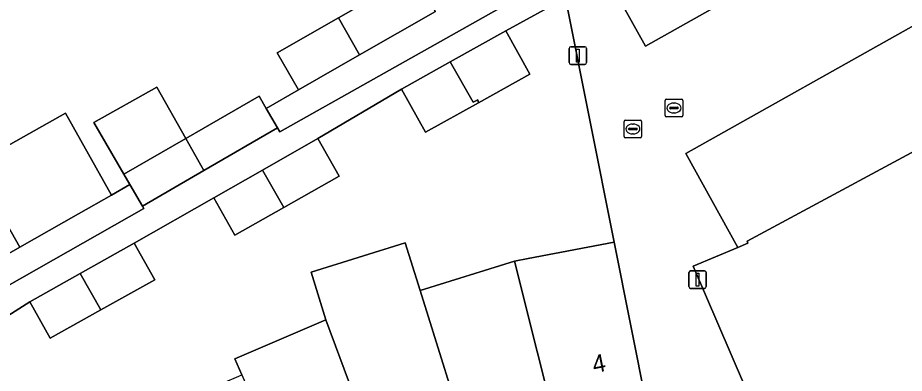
# Model space of a CAD drawing. Extents: x 160377 to 161131, y 383938 to 384853.
# Drawn here: x 160925.4 to 160975.8, y 384358.6 to 384378.8 of the extents above; entities that cross this region are included whole.
import ezdxf

# ---------------------------------------------------------------- set-up
doc = ezdxf.new("R2010")
doc.units = 0
for name, color, linetype in [('IMGEO_Erf', 7, 'Continuous'), ('IMGEO_Kolk', 7, 'Continuous'), ('IMGEO_Lichtmast', 7, 'Continuous'), ('IMGEO_Muur', 7, 'Continuous'), ('IMGEO_Pand', 7, 'Continuous'), ('IMGEO_Pand_nummerreeks', 7, 'Continuous'), ('IMGEO_Parkeervlak_open', 7, 'Continuous'), ('IMGEO_Rioolput', 7, 'Continuous'), ('IMGEO_Voetpad_open', 7, 'Continuous')]:
    doc.layers.add(name, color=color, linetype=linetype)

msp = doc.modelspace()

# ---------------------------------------------------------------- linework, layer by layer
at = {"layer": 'IMGEO_Erf'}
for points in [[(160922.844, 384370.455), (160928.081, 384373.408), (160930.71, 384368.745), (160931.744, 384369.351), (160931.411, 384369.927), (160929.705, 384372.876), (160933.281, 384374.896), (160934.936, 384371.966), (160939.108, 384374.38), (160939.513, 384373.68), (160941.347, 384374.741), (160940.142, 384376.852), (160943.632, 384378.844), (160947.944, 384381.306)], [(160937.718, 384359.412), (160942.908, 384361.638), (160942.065, 384364.341), (160947.431, 384366.014), (160948.274, 384363.311), (160953.64, 384364.983), (160954.419, 384365.128), (160959.33, 384366.063), (160956.544, 384379.976), (160953.162, 384378.091), (160954.53, 384375.636), (160951.592, 384374), (160948.585, 384372.324), (160947.217, 384374.779), (160942.448, 384371.956), (160943.66, 384369.823), (160940.52, 384368.039), (160937.734, 384366.456), (160936.522, 384368.59), (160931.998, 384365.995), (160933.165, 384363.913), (160930.099, 384362.195), (160927.221, 384360.582), (160926.054, 384362.663), (160921.851, 384359.998)], [(160979.448, 384372.881), (160966.893, 384366.117), (160966.932, 384366), (160966.362, 384365.747), (160963.821, 384364.69), (160968.142, 384354.625), (160972.964, 384343.393), (160970.707, 384342.354), (160953.539, 384334.451), (160947.872, 384331.78), (160949.445, 384328.465), (160944.422, 384326.089)], [(160897.698, 384336.811), (160901.981, 384340.955), (160904.989, 384337.846), (160909.227, 384341.53), (160913.442, 384345.194), (160918.038, 384348.43), (160918.612, 384347.613), (160918.754, 384347.713), (160918.92, 384347.831), (160923.164, 384350.833), (160928.121, 384353.598), (160932.947, 384356.289), (160937.061, 384358.047), (160937.954, 384358.429), (160938.117, 384358.498), (160937.718, 384359.412)]]:
    msp.add_lwpolyline(points, dxfattribs=at)
at = {"layer": 'IMGEO_Kolk'}
for p, q in [((160962.228, 384373.273), (160962.228, 384374.125)), ((160962.303, 384374.199), (160963.155, 384374.199)), ((160962.53, 384373.742), (160962.928, 384373.742)), ((160962.716, 384373.979), (160962.741, 384373.979)), ((160963.229, 384374.125), (160963.229, 384373.273)), ((160962.487, 384373.693), (160962.487, 384373.705)), ((160962.925, 384373.656), (160962.527, 384373.656)), ((160962.739, 384373.419), (160962.714, 384373.419)), ((160962.971, 384373.705), (160962.971, 384373.693)), ((160963.155, 384373.199), (160962.303, 384373.199))]:
    msp.add_line(p, q, dxfattribs=at)
for points in [[(160962.228, 384373.273), (160962.228, 384374.125)], [(160962.303, 384374.199), (160963.155, 384374.199)], [(160963.229, 384374.125), (160963.229, 384373.273)], [(160963.155, 384373.199), (160962.303, 384373.199)]]:
    msp.add_lwpolyline(points, dxfattribs=at)
for centre, radius, start, end in [((160962.305, 384374.123), 0.0765, 91.552, 178.448), ((160962.305, 384374.123), 0.0765, 91.552, 178.448), ((160962.527, 384373.702), 0.0403, 85.8775, 175.7526), ((160962.932, 384373.704), 0.0386, 1.7309, 96.639), ((160963.153, 384374.123), 0.0765, 1.552, 88.448), ((160963.153, 384374.123), 0.0765, 1.552, 88.448), ((160962.305, 384373.275), 0.0765, 181.552, 268.448), ((160962.305, 384373.275), 0.0765, 181.552, 268.448), ((160962.524, 384373.692), 0.0366, 178.938, 274.7102), ((160962.928, 384373.699), 0.043, 264.8664, 352.4533), ((160963.153, 384373.275), 0.0765, 271.552, 358.448), ((160963.153, 384373.275), 0.0765, 271.552, 358.448)]:
    msp.add_arc(centre, radius, start, end, dxfattribs=at)
for centre, major_axis, ratio, start_param, end_param in [((160962.715, 384373.699), (-0.387, 0.002), 0.722429, 4.712389, 7.853982), ((160962.74, 384373.699), (-0.39, 0.002), 0.717154, 1.570796, 4.712389)]:
    msp.add_ellipse(centre, major_axis=major_axis, ratio=ratio, start_param=start_param, end_param=end_param, dxfattribs=at)
at = {"layer": 'IMGEO_Lichtmast'}
for p, q in [((160956.759, 384376.287), (160956.759, 384377.087)), ((160956.759, 384377.087), (160956.759, 384376.287)), ((160956.859, 384377.187), (160957.649, 384377.187)), ((160957.649, 384377.187), (160956.859, 384377.187)), ((160957.749, 384377.087), (160957.749, 384376.287)), ((160957.749, 384376.287), (160957.749, 384377.087)), ((160957.649, 384376.187), (160956.859, 384376.187)), ((160956.859, 384376.187), (160957.649, 384376.187)), ((160963.575, 384363.524), (160963.575, 384364.324)), ((160963.575, 384364.324), (160963.575, 384363.524)), ((160963.675, 384364.424), (160964.465, 384364.424)), ((160964.465, 384364.424), (160963.675, 384364.424)), ((160964.565, 384364.324), (160964.565, 384363.524)), ((160964.565, 384363.524), (160964.565, 384364.324)), ((160964.465, 384363.424), (160963.675, 384363.424)), ((160963.675, 384363.424), (160964.465, 384363.424))]:
    msp.add_line(p, q, dxfattribs=at)
for points in [[(160957.179, 384377.062), (160957.329, 384377.062), (160957.329, 384376.312), (160957.179, 384376.312), (160957.179, 384377.062)], [(160963.995, 384364.299), (160964.145, 384364.299), (160964.145, 384363.549), (160963.995, 384363.549), (160963.995, 384364.299)]]:
    msp.add_lwpolyline(points, dxfattribs=at)
for centre, start, end in [((160956.859, 384377.087), 90, 180), ((160956.859, 384377.087), 90, 180), ((160957.649, 384377.087), 0, 90), ((160957.649, 384377.087), 360, 90), ((160956.859, 384376.287), 180, 270), ((160956.859, 384376.287), 180, 270), ((160957.649, 384376.287), 270, 0), ((160957.649, 384376.287), 270, 0), ((160963.675, 384364.324), 90, 180), ((160963.675, 384364.324), 90, 180), ((160964.465, 384364.324), 0, 90), ((160964.465, 384364.324), 360, 90), ((160963.675, 384363.524), 180, 270), ((160963.675, 384363.524), 180, 270), ((160964.465, 384363.524), 270, 0), ((160964.465, 384363.524), 270, 0)]:
    msp.add_arc(centre, 0.1, start, end, dxfattribs=at)
at = {"layer": 'IMGEO_Muur'}
msp.add_lwpolyline([(160966.362, 384365.747), (160963.821, 384364.69), (160972.964, 384343.393), (160970.707, 384342.354)], dxfattribs=at)
at = {"layer": 'IMGEO_Pand'}
for points in [[(160944.826, 384376.726), (160949.15, 384379.194), (160947.944, 384381.306), (160943.632, 384378.844)], [(160944.826, 384376.726), (160943.632, 384378.844), (160940.142, 384376.852), (160941.347, 384374.741)], [(160951.592, 384374), (160954.53, 384375.636), (160953.162, 384378.091), (160949.991, 384376.324), (160951.301, 384374.029), (160951.553, 384374.173)], [(160951.592, 384374), (160951.553, 384374.173), (160951.301, 384374.029), (160949.991, 384376.324), (160947.217, 384374.779), (160948.585, 384372.324)], [(160929.705, 384372.876), (160931.411, 384369.927), (160934.936, 384371.966), (160933.281, 384374.896)], [(160940.159, 384372.564), (160939.513, 384373.68), (160939.108, 384374.38), (160934.936, 384371.966), (160935.968, 384370.139)], [(160924.495, 384367.526), (160925.486, 384365.768), (160928.834, 384367.677), (160930.71, 384368.745), (160928.081, 384373.408), (160922.844, 384370.455)], [(160935.968, 384370.139), (160934.936, 384371.966), (160931.411, 384369.927), (160931.744, 384369.351), (160932.462, 384368.11)], [(160939.302, 384370.169), (160940.52, 384368.039), (160943.66, 384369.823), (160942.448, 384371.956)], [(160939.302, 384370.169), (160936.522, 384368.59), (160937.734, 384366.456), (160940.52, 384368.039)], [(160925.486, 384365.768), (160924.495, 384367.526), (160921.171, 384365.631), (160922.171, 384363.878)], [(160928.914, 384364.266), (160930.099, 384362.195), (160933.165, 384363.913), (160931.998, 384365.995)], [(160948.274, 384363.311), (160947.431, 384366.014), (160942.065, 384364.341), (160942.908, 384361.638), (160946.644, 384351.561), (160947.284, 384351.797), (160946.913, 384352.801), (160951.142, 384354.106)], [(160953.64, 384364.983), (160956.276, 384354.529), (160956.932, 384354.688), (160956.68, 384355.728), (160961.195, 384356.614), (160959.33, 384366.063), (160954.419, 384365.128)], [(160953.64, 384364.983), (160948.274, 384363.311), (160951.142, 384354.106), (160955.37, 384355.411), (160955.621, 384354.371), (160956.276, 384354.529)], [(160928.914, 384364.266), (160926.054, 384362.663), (160927.221, 384360.582), (160930.099, 384362.195)], [(160942.908, 384361.638), (160937.718, 384359.412), (160938.117, 384358.498), (160941.572, 384350.582), (160941.735, 384350.652), (160942.077, 384350.799), (160945.634, 384352.328), (160946.004, 384351.325), (160946.644, 384351.561)]]:
    msp.add_lwpolyline(points, close=True, dxfattribs=at)
at = {"layer": 'IMGEO_Parkeervlak_open'}
for points in [[(160971.664, 384390.054), (160958.201, 384382.443), (160961.105, 384377.233), (160974.137, 384384.58)], [(160966.932, 384366), (160966.893, 384366.117), (160979.448, 384372.881), (160979.405, 384373.053), (160976.862, 384378.674), (160963.395, 384371.104), (160966.362, 384365.747)]]:
    msp.add_lwpolyline(points, close=True, dxfattribs=at)
at = {"layer": 'IMGEO_Rioolput'}
for p, q in [((160959.887, 384372.079), (160959.887, 384372.931)), ((160959.962, 384373.005), (160960.814, 384373.005)), ((160960.375, 384372.785), (160960.4, 384372.785)), ((160960.888, 384372.931), (160960.888, 384372.079)), ((160960.146, 384372.499), (160960.146, 384372.511)), ((160960.584, 384372.462), (160960.186, 384372.462)), ((160960.189, 384372.548), (160960.587, 384372.548)), ((160960.398, 384372.225), (160960.373, 384372.225)), ((160960.63, 384372.511), (160960.63, 384372.499)), ((160960.814, 384372.005), (160959.962, 384372.005))]:
    msp.add_line(p, q, dxfattribs=at)
for points in [[(160959.887, 384372.079), (160959.887, 384372.931)], [(160959.962, 384373.005), (160960.814, 384373.005)], [(160960.888, 384372.931), (160960.888, 384372.079)], [(160960.814, 384372.005), (160959.962, 384372.005)]]:
    msp.add_lwpolyline(points, dxfattribs=at)
for centre, radius, start, end in [((160959.964, 384372.929), 0.0765, 91.552, 178.448), ((160959.964, 384372.929), 0.0765, 91.552, 178.448), ((160960.812, 384372.929), 0.0765, 1.552, 88.448), ((160960.812, 384372.929), 0.0765, 1.552, 88.448), ((160960.186, 384372.508), 0.0403, 85.8775, 175.7526), ((160960.183, 384372.498), 0.0366, 178.938, 274.7102), ((160960.587, 384372.505), 0.043, 264.8664, 352.4533), ((160960.591, 384372.51), 0.0386, 1.7309, 96.639), ((160959.964, 384372.081), 0.0765, 181.552, 268.448), ((160959.964, 384372.081), 0.0765, 181.552, 268.448), ((160960.812, 384372.081), 0.0765, 271.552, 358.448), ((160960.812, 384372.081), 0.0765, 271.552, 358.448)]:
    msp.add_arc(centre, radius, start, end, dxfattribs=at)
for centre, major_axis, ratio, start_param, end_param in [((160960.374, 384372.505), (-0.387, 0.002), 0.722429, 4.712389, 7.853982), ((160960.399, 384372.505), (-0.39, 0.002), 0.717154, 1.570796, 4.712389)]:
    msp.add_ellipse(centre, major_axis=major_axis, ratio=ratio, start_param=start_param, end_param=end_param, dxfattribs=at)
at = {"layer": 'IMGEO_Voetpad_open'}
for points in [[(160963.821, 384364.69), (160966.362, 384365.747), (160963.395, 384371.104), (160976.862, 384378.674), (160975.68, 384381.236), (160974.137, 384384.58), (160961.105, 384377.233), (160958.201, 384382.443), (160956.292, 384381.364), (160956.544, 384379.976), (160959.33, 384366.063), (160961.195, 384356.614), (160961.584, 384354.67)], [(160956.292, 384381.364), (160940.282, 384372.345), (160940.159, 384372.564), (160935.968, 384370.139), (160932.462, 384368.11), (160932.536, 384367.981), (160924.758, 384363.549)], [(160949.15, 384379.194), (160944.826, 384376.726), (160941.347, 384374.741), (160939.513, 384373.68), (160940.159, 384372.564), (160940.282, 384372.345), (160956.292, 384381.364)], [(160921.851, 384359.998), (160926.054, 384362.663), (160928.914, 384364.266), (160931.998, 384365.995), (160936.522, 384368.59), (160939.302, 384370.169), (160942.448, 384371.956), (160947.217, 384374.779), (160949.991, 384376.324), (160953.162, 384378.091), (160956.544, 384379.976)], [(160892.877, 384363.758), (160900.782, 384349.886), (160902.287, 384350.744), (160912.419, 384356.518), (160924.758, 384363.549), (160932.536, 384367.981), (160932.462, 384368.11), (160931.744, 384369.351), (160930.71, 384368.745), (160928.834, 384367.677), (160925.486, 384365.768), (160922.171, 384363.878), (160920.275, 384362.681), (160915.845, 384360.099), (160912.455, 384358.122), (160910.737, 384357.152), (160906.154, 384354.518), (160901.83, 384352.033), (160901.489, 384351.837), (160899.258, 384355.853)], [(160961.116, 384351.609), (160968.142, 384354.625), (160963.821, 384364.69)]]:
    msp.add_lwpolyline(points, dxfattribs=at)

# ---------------------------------------------------------------- texts
at = {"layer": 'IMGEO_Pand_nummerreeks'}
msp.add_text('4', height=1, rotation=11.1024, dxfattribs=at).set_placement((160958.182, 384358.592))

doc.saveas('drawing.dxf')
